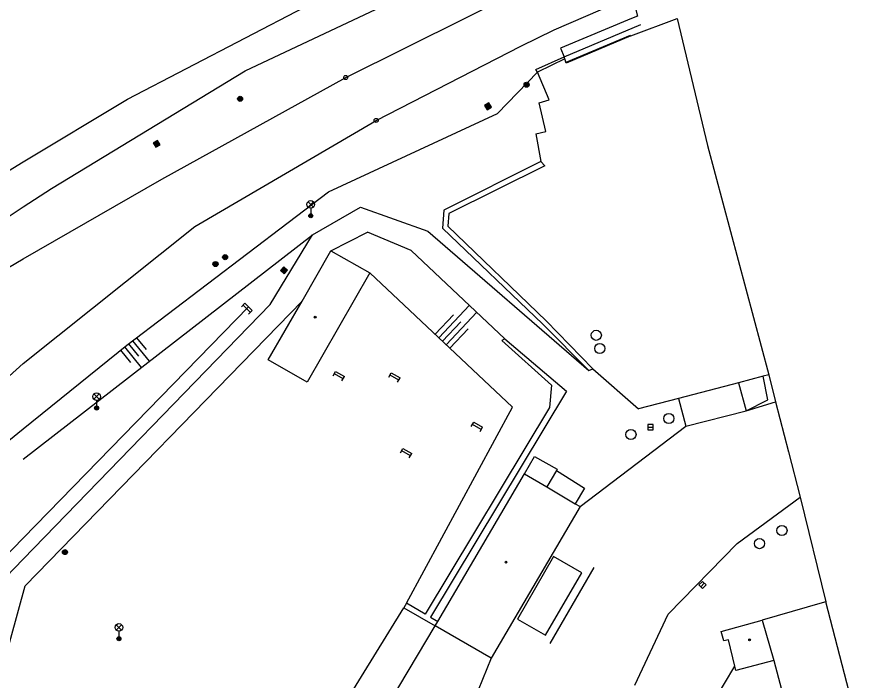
# Model space of a CAD drawing. Extents: x -598341 to -594502, y -1162301 to -1161406.
# Drawn here: x -597600.6 to -597515.9, y -1162026.4 to -1161960.9 of the extents above; entities that cross this region are included whole.
import ezdxf

# ---------------------------------------------------------------- set-up
doc = ezdxf.new("R2010")
doc.units = 0
for name, color, linetype in [('Vrstva 10', 7, 'Continuous'), ('Vrstva 11', 7, 'Continuous'), ('Vrstva 12', 7, 'Continuous'), ('Vrstva 13', 7, 'Continuous'), ('Vrstva 14', 7, 'Continuous'), ('Vrstva 15', 7, 'Continuous'), ('Vrstva 25', 7, 'Continuous'), ('Vrstva 27', 7, 'Continuous'), ('Vrstva 33', 7, 'Continuous'), ('Vrstva 39', 7, 'Continuous'), ('Vrstva 5', 7, 'Continuous'), ('Vrstva 7', 7, 'Continuous'), ('Vrstva 8', 7, 'Continuous'), ('Vrstva 9', 7, 'Continuous')]:
    doc.layers.add(name, color=color, linetype=linetype)

msp = doc.modelspace()

# ---------------------------------------------------------------- linework, layer by layer
at = {"layer": 'Vrstva 10'}
msp.add_lwpolyline([(-597525.77, -1161998.84), (-597524.49, -1162003.77), (-597523.35, -1162008.25)], dxfattribs=at)
at = {"layer": 'Vrstva 11'}
for p, q in [((-597540.04, -1161962.73), (-597535.49, -1161961.01)), ((-597535.49, -1161961.01), (-597532.5, -1161973.54)), ((-597532.5, -1161973.54), (-597526.45, -1161996.18)), ((-597569.64, -1161983.95), (-597566.02, -1161982.09)), ((-597561.71, -1161983.89), (-597566.02, -1161982.09)), ((-597552.49, -1161992.61), (-597561.71, -1161983.89)), ((-597599.8, -1162017), (-597572.49, -1161988.91)), ((-597552.49, -1161992.61), (-597552.77, -1161992.77)), ((-597552.77, -1161992.77), (-597547.88, -1161997.19)), ((-597552.49, -1161992.61), (-597546.41, -1161997.8)), ((-597529.42, -1161996.96), (-597528.67, -1161999.73)), ((-597526.52, -1161998.63), (-597526.98, -1161996.32)), ((-597546.41, -1161997.8), (-597559.82, -1162020.09)), ((-597547.88, -1161997.19), (-597548.08, -1161999.41)), ((-597535.35, -1161998.51), (-597534.63, -1162001.23)), ((-597528.67, -1161999.73), (-597526.52, -1161998.63)), ((-597548.08, -1161999.41), (-597560.34, -1162019.79)), ((-597528.67, -1161999.73), (-597525.77, -1161998.84)), ((-597534.63, -1162001.23), (-597528.67, -1161999.73)), ((-597545.05, -1162009.17), (-597534.63, -1162001.23)), ((-597550.55, -1162005.94), (-597549.54, -1162004.22)), ((-597549.54, -1162004.22), (-597547.32, -1162005.49)), ((-597547.32, -1162005.49), (-597547.39, -1162005.61)), ((-597547.39, -1162005.61), (-597548.34, -1162007.23)), ((-597547.39, -1162005.61), (-597544.62, -1162007.35)), ((-597544.62, -1162007.35), (-597545.53, -1162008.89)), ((-597529.56, -1162012.83), (-597523.35, -1162008.25)), ((-597536.36, -1162019.8), (-597529.56, -1162012.83)), ((-597562.18, -1162018.72), (-597562.45, -1162019.18)), ((-597560.34, -1162019.79), (-597562.18, -1162018.72)), ((-597562.45, -1162019.18), (-597559.37, -1162020.95)), ((-597539.66, -1162026.8), (-597536.36, -1162019.8)), ((-597559.82, -1162020.09), (-597559.11, -1162020.5))]:
    msp.add_line(p, q, dxfattribs=at)
for points in [[(-597541.92, -1161951.94), (-597541.66, -1161951.83), (-597539.4, -1161960.78), (-597539.97, -1161961.02), (-597547, -1161963.93), (-597546.64, -1161964.79)], [(-597546.64, -1161964.79), (-597539.06, -1161961.6)], [(-597540.04, -1161962.73), (-597546.44, -1161965.43), (-597546.57, -1161965)], [(-597549.41, -1161966.04), (-597546.64, -1161964.79)], [(-597546.57, -1161965), (-597546.64, -1161964.79)], [(-597546.57, -1161965), (-597549.27, -1161966.32)], [(-597549.27, -1161966.32), (-597549.41, -1161966.04)], [(-597549.41, -1161972.39), (-597548.43, -1161972.16), (-597549.1, -1161969.32), (-597548.11, -1161969.05), (-597549.27, -1161966.32)], [(-597600, -1162014.37), (-597575.63, -1161989.23), (-597571.46, -1161982.37)], [(-597544.2, -1161995.74), (-597543.81, -1161995.57)], [(-597543.81, -1161995.57), (-597539.31, -1161999.54)], [(-597526.45, -1161996.18), (-597526.98, -1161996.32)], [(-597529.42, -1161996.96), (-597535.35, -1161998.51)], [(-597526.98, -1161996.32), (-597529.42, -1161996.96)], [(-597535.35, -1161998.51), (-597539.31, -1161999.54)], [(-597600, -1162014.37), (-597601.73, -1162016.15), (-597606.27, -1162030.1), (-597611.62, -1162044.27)], [(-597548.46, -1162021.87), (-597544.9, -1162015.7), (-597547.67, -1162014.11), (-597551.24, -1162020.29), (-597548.46, -1162021.87)], [(-597613.85, -1162047.02), (-597632.06, -1162079.4), (-597630.45, -1162080.49), (-597609.93, -1162045.79), (-597603.34, -1162029.74), (-597599.8, -1162017)]]:
    msp.add_lwpolyline(points, dxfattribs=at)
at = {"layer": 'Vrstva 12'}
for p, q in [((-597578.477, -1161989.464), (-597578.12, -1161989.113)), ((-597577.597, -1161990.002), (-597578.299, -1161989.289)), ((-597578.12, -1161989.113), (-597577.42, -1161989.827)), ((-597577.776, -1161990.177), (-597577.42, -1161989.827)), ((-597569.421, -1161996.28), (-597569.175, -1161995.844)), ((-597568.427, -1161996.553), (-597569.298, -1161996.062)), ((-597569.175, -1161995.844), (-597568.305, -1161996.336)), ((-597563.931, -1161996.42), (-597563.685, -1161995.984)), ((-597562.937, -1161996.693), (-597563.808, -1161996.202)), ((-597563.685, -1161995.984), (-597562.815, -1161996.476)), ((-597568.55, -1161996.771), (-597568.305, -1161996.336)), ((-597563.06, -1161996.911), (-597562.815, -1161996.476)), ((-597555.801, -1162001.28), (-597555.555, -1162000.844)), ((-597554.807, -1162001.553), (-597555.678, -1162001.062)), ((-597555.555, -1162000.844), (-597554.685, -1162001.336)), ((-597554.93, -1162001.771), (-597554.685, -1162001.336)), ((-597562.781, -1162003.88), (-597562.535, -1162003.444)), ((-597561.787, -1162004.153), (-597562.658, -1162003.662)), ((-597562.535, -1162003.444), (-597561.665, -1162003.936)), ((-597561.91, -1162004.371), (-597561.665, -1162003.936))]:
    msp.add_line(p, q, dxfattribs=at)
for centre in [(-597568.18, -1161966.83), (-597565.18, -1161971.07)]:
    msp.add_circle(centre, 0.2, dxfattribs=at)
at = {"layer": 'Vrstva 13'}
for points in [[(-597586.32, -1161976.86), (-597568.18, -1161966.83), (-597544.49, -1161955.01), (-597541.21, -1161953.62)], [(-597583.06, -1161981.55), (-597565.18, -1161971.07), (-597550.92, -1161963.73), (-597547.62, -1161962.12), (-597539.91, -1161958.76)], [(-597702.26, -1162083.55), (-597697.68, -1162077.93), (-597692.8, -1162071.16), (-597679.28, -1162052.87), (-597668.34, -1162039.66), (-597644, -1162015.69), (-597632.58, -1162006.31), (-597631.43, -1162005.43), (-597613.97, -1161993.19), (-597603.48, -1161986.77), (-597600, -1161984.74), (-597586.32, -1161976.86)], [(-597650.11, -1162060.68), (-597641.74, -1162046.32), (-597632.18, -1162030.9), (-597621.83, -1162017.29), (-597620.87, -1162016.14), (-597607.31, -1162001.64), (-597600, -1161995.07), (-597583.06, -1161981.55)], [(-597623.82, -1162043.38), (-597615.88, -1162032.88), (-597610.44, -1162025.83), (-597609.83, -1162025.04), (-597602.02, -1162014.36), (-597600, -1162012.29), (-597577.77, -1161989.47)]]:
    msp.add_lwpolyline(points, dxfattribs=at)
at = {"layer": 'Vrstva 14'}
msp.add_line((-597568.14, -1162028.38), (-597562.45, -1162019.18), dxfattribs=at)
for points in [[(-597600, -1161979.59), (-597597.22, -1161977.78), (-597578.1, -1161966.18), (-597553.98, -1161954.79), (-597549.97, -1161953.7)], [(-597600, -1161975.17), (-597589.72, -1161968.96), (-597566.42, -1161956.83)], [(-597600, -1162001.51), (-597589.78, -1161993.26), (-597569.89, -1161978.13), (-597553.2, -1161970.38), (-597549.27, -1161966.32)], [(-597613.82, -1161982.48), (-597604.64, -1161977.97), (-597600, -1161975.17)], [(-597679.01, -1162048.02), (-597667.44, -1162034.38), (-597652.63, -1162018.69), (-597636.49, -1162004.7), (-597602.51, -1161981.23), (-597600, -1161979.59)], [(-597571.46, -1161982.37), (-597566.71, -1161979.63), (-597560.07, -1161982.01), (-597544.2, -1161995.74)], [(-597600, -1162004.51), (-597571.46, -1161982.37)], [(-597562.18, -1162018.72), (-597551.72, -1161999.37), (-597565.8, -1161986.11)], [(-597617.26, -1162022.6), (-597603.38, -1162004.24), (-597600, -1162001.51)]]:
    msp.add_lwpolyline(points, dxfattribs=at)
at = {"layer": 'Vrstva 15'}
for p, q in [((-597555.98, -1161989.31), (-597559, -1161992.51)), ((-597557.55, -1161990.25), (-597559.36, -1161992.17)), ((-597555.25, -1161990), (-597558.27, -1161993.2)), ((-597556.82, -1161990.93), (-597558.63, -1161992.86)), ((-597556.1, -1161991.62), (-597557.91, -1161993.54)), ((-597587.54, -1161994.84), (-597589.19, -1161992.81)), ((-597587.83, -1161993.69), (-597588.79, -1161992.51)), ((-597588.33, -1161995.46), (-597589.98, -1161993.42)), ((-597588.6, -1161994.32), (-597589.58, -1161993.11)), ((-597589.38, -1161994.95), (-597590.37, -1161993.73))]:
    msp.add_line(p, q, dxfattribs=at)
at = {"layer": 'Vrstva 25'}
for points in [[(-597554.493, -1161969.593), (-597554.234, -1161970.022), (-597553.807, -1161969.764), (-597554.065, -1161969.335)], [(-597554.424, -1161969.611), (-597554.218, -1161969.954), (-597553.875, -1161969.747), (-597554.082, -1161969.405)], [(-597554.356, -1161969.628), (-597554.2, -1161969.885), (-597553.943, -1161969.73), (-597554.098, -1161969.474)], [(-597554.287, -1161969.645), (-597554.183, -1161969.817), (-597554.013, -1161969.713), (-597554.116, -1161969.542)], [(-597554.218, -1161969.662), (-597554.167, -1161969.748), (-597554.081, -1161969.696), (-597554.132, -1161969.611)], [(-597587.173, -1161973.293), (-597586.914, -1161973.722), (-597586.487, -1161973.464), (-597586.745, -1161973.035)], [(-597587.104, -1161973.311), (-597586.898, -1161973.654), (-597586.555, -1161973.447), (-597586.762, -1161973.105)], [(-597587.036, -1161973.328), (-597586.88, -1161973.585), (-597586.623, -1161973.43), (-597586.778, -1161973.174)], [(-597586.967, -1161973.345), (-597586.863, -1161973.517), (-597586.693, -1161973.413), (-597586.796, -1161973.242)], [(-597586.898, -1161973.362), (-597586.847, -1161973.448), (-597586.761, -1161973.396), (-597586.812, -1161973.311)], [(-597574.623, -1161985.867), (-597574.26, -1161986.213), (-597573.916, -1161985.851), (-597574.278, -1161985.506)], [(-597574.552, -1161985.867), (-597574.263, -1161986.143), (-597573.986, -1161985.853), (-597574.276, -1161985.577)], [(-597574.481, -1161985.865), (-597574.263, -1161986.072), (-597574.057, -1161985.854), (-597574.274, -1161985.648)], [(-597574.411, -1161985.863), (-597574.265, -1161986.002), (-597574.128, -1161985.856), (-597574.273, -1161985.718)], [(-597574.34, -1161985.861), (-597574.268, -1161985.93), (-597574.199, -1161985.858), (-597574.27, -1161985.789)]]:
    msp.add_lwpolyline(points, close=True, dxfattribs=at)
for centre, radius in [((-597550.34, -1161967.55), 0.25), ((-597550.34, -1161967.55), 0.2), ((-597550.34, -1161967.55), 0.15), ((-597550.34, -1161967.55), 0.1), ((-597550.34, -1161967.55), 0.05), ((-597578.6, -1161968.94), 0.25), ((-597578.6, -1161968.94), 0.2), ((-597578.6, -1161968.94), 0.15), ((-597578.6, -1161968.94), 0.1), ((-597578.6, -1161968.94), 0.05), ((-597580.08, -1161984.56), 0.25), ((-597580.08, -1161984.56), 0.2), ((-597581.03, -1161985.24), 0.25), ((-597581.03, -1161985.24), 0.2), ((-597581.03, -1161985.24), 0.15), ((-597581.03, -1161985.24), 0.1), ((-597581.03, -1161985.24), 0.05), ((-597580.08, -1161984.56), 0.15), ((-597580.08, -1161984.56), 0.1), ((-597580.08, -1161984.56), 0.05), ((-597595.88, -1162013.67), 0.25), ((-597595.88, -1162013.67), 0.2), ((-597595.88, -1162013.67), 0.15), ((-597595.88, -1162013.67), 0.1), ((-597595.88, -1162013.67), 0.05)]:
    msp.add_circle(centre, radius, dxfattribs=at)
at = {"layer": 'Vrstva 27'}
for p, q in [((-597538.36, -1162001.34), (-597537.86, -1162001.34)), ((-597533.156, -1162017.088), (-597532.804, -1162016.733))]:
    msp.add_line(p, q, dxfattribs=at)
for points in [[(-597538.36, -1162001.59), (-597537.86, -1162001.59), (-597537.86, -1162001.09), (-597538.36, -1162001.09)], [(-597532.978, -1162017.264), (-597532.626, -1162016.908), (-597532.982, -1162016.557), (-597533.333, -1162016.912)]]:
    msp.add_lwpolyline(points, close=True, dxfattribs=at)
for centre in [(-597543.46, -1161992.27), (-597543.12, -1161993.58), (-597536.31, -1162000.48), (-597540.04, -1162002.07), (-597525.14, -1162011.53), (-597527.35, -1162012.83)]:
    msp.add_circle(centre, 0.5, dxfattribs=at)
at = {"layer": 'Vrstva 33'}
for p, q in [((-597571.895, -1161979.62), (-597571.365, -1161979.09)), ((-597571.895, -1161979.09), (-597571.365, -1161979.62)), ((-597571.63, -1161979.73), (-597571.63, -1161980.48)), ((-597593.025, -1161998.59), (-597592.495, -1161998.06)), ((-597593.025, -1161998.06), (-597592.495, -1161998.59)), ((-597592.76, -1161998.7), (-597592.76, -1161999.45)), ((-597590.825, -1162021.36), (-597590.295, -1162020.83)), ((-597590.825, -1162020.83), (-597590.295, -1162021.36)), ((-597590.56, -1162021.47), (-597590.56, -1162022.22))]:
    msp.add_line(p, q, dxfattribs=at)
for centre, radius in [((-597571.63, -1161979.355), 0.375), ((-597571.63, -1161980.48), 0.2), ((-597571.63, -1161980.48), 0.145), ((-597571.63, -1161980.48), 0.0876), ((-597592.76, -1161998.325), 0.375), ((-597592.76, -1161999.45), 0.2), ((-597592.76, -1161999.45), 0.145), ((-597592.76, -1161999.45), 0.0876), ((-597590.56, -1162021.095), 0.375), ((-597590.56, -1162022.22), 0.2), ((-597590.56, -1162022.22), 0.145), ((-597590.56, -1162022.22), 0.0876)]:
    msp.add_circle(centre, radius, dxfattribs=at)
at = {"layer": 'Vrstva 39'}
for centre, radius in [((-597571.2, -1161990.48), 0.09), ((-597571.2, -1161990.48), 0.0398), ((-597552.37, -1162014.66), 0.09), ((-597552.37, -1162014.66), 0.0398), ((-597528.33, -1162022.32), 0.09), ((-597528.33, -1162022.32), 0.0398)]:
    msp.add_circle(centre, radius, dxfattribs=at)
at = {"layer": 'Vrstva 5'}
for p, q in [((-597572.49, -1161988.91), (-597569.64, -1161983.95)), ((-597569.64, -1161983.95), (-597565.8, -1161986.11)), ((-597565.8, -1161986.11), (-597571.99, -1161996.91)), ((-597575.82, -1161994.71), (-597572.49, -1161988.91)), ((-597571.99, -1161996.91), (-597575.82, -1161994.71)), ((-597559.11, -1162020.5), (-597550.55, -1162005.94)), ((-597550.55, -1162005.94), (-597548.34, -1162007.23)), ((-597548.34, -1162007.23), (-597545.53, -1162008.89)), ((-597545.53, -1162008.89), (-597545.05, -1162009.17)), ((-597545.05, -1162009.17), (-597553.84, -1162024.13)), ((-597521.16, -1162018.66), (-597527.08, -1162020.39)), ((-597520.8, -1162018.57), (-597521.16, -1162018.66)), ((-597515.88, -1162037.62), (-597520.8, -1162018.57)), ((-597559.37, -1162020.95), (-597559.11, -1162020.5)), ((-597531.14, -1162021.51), (-597527.08, -1162020.39)), ((-597527.08, -1162020.39), (-597525.95, -1162024.37)), ((-597553.84, -1162024.13), (-597559.37, -1162020.95)), ((-597530.86, -1162022.42), (-597531.14, -1162021.51)), ((-597530.43, -1162022.31), (-597530.86, -1162022.42)), ((-597529.79, -1162024.93), (-597530.43, -1162022.31)), ((-597529.68, -1162025.35), (-597529.79, -1162024.93)), ((-597525.95, -1162024.37), (-597529.68, -1162025.35)), ((-597525.95, -1162024.37), (-597523.32, -1162034.06))]:
    msp.add_line(p, q, dxfattribs=at)
at = {"layer": 'Vrstva 7'}
for p, q in [((-597526.45, -1161996.18), (-597525.77, -1161998.84)), ((-597523.35, -1162008.25), (-597520.8, -1162018.57)), ((-597568.6, -1162036.48), (-597559.37, -1162020.95)), ((-597553.84, -1162024.13), (-597556.59, -1162030.94)), ((-597533.08, -1162030.45), (-597529.79, -1162024.93))]:
    msp.add_line(p, q, dxfattribs=at)
for points in [[(-597548.93, -1161975.12), (-597558.49, -1161979.92), (-597558.63, -1161981.7), (-597548.74, -1161991.19), (-597544.2, -1161995.74)], [(-597548.93, -1161975.12), (-597548.54, -1161975.55), (-597558.01, -1161980.25), (-597558.11, -1161981.5), (-597548.4, -1161990.83), (-597543.81, -1161995.57)]]:
    msp.add_lwpolyline(points, dxfattribs=at)
at = {"layer": 'Vrstva 8'}
msp.add_line((-597549.41, -1161972.39), (-597548.93, -1161975.12), dxfattribs=at)
at = {"layer": 'Vrstva 9'}
for points in [[(-597546.43, -1161965.31), (-597540.07, -1161962.65)], [(-597548.01, -1162022.7), (-597543.66, -1162015.19)]]:
    msp.add_lwpolyline(points, dxfattribs=at)

doc.saveas('drawing.dxf')
